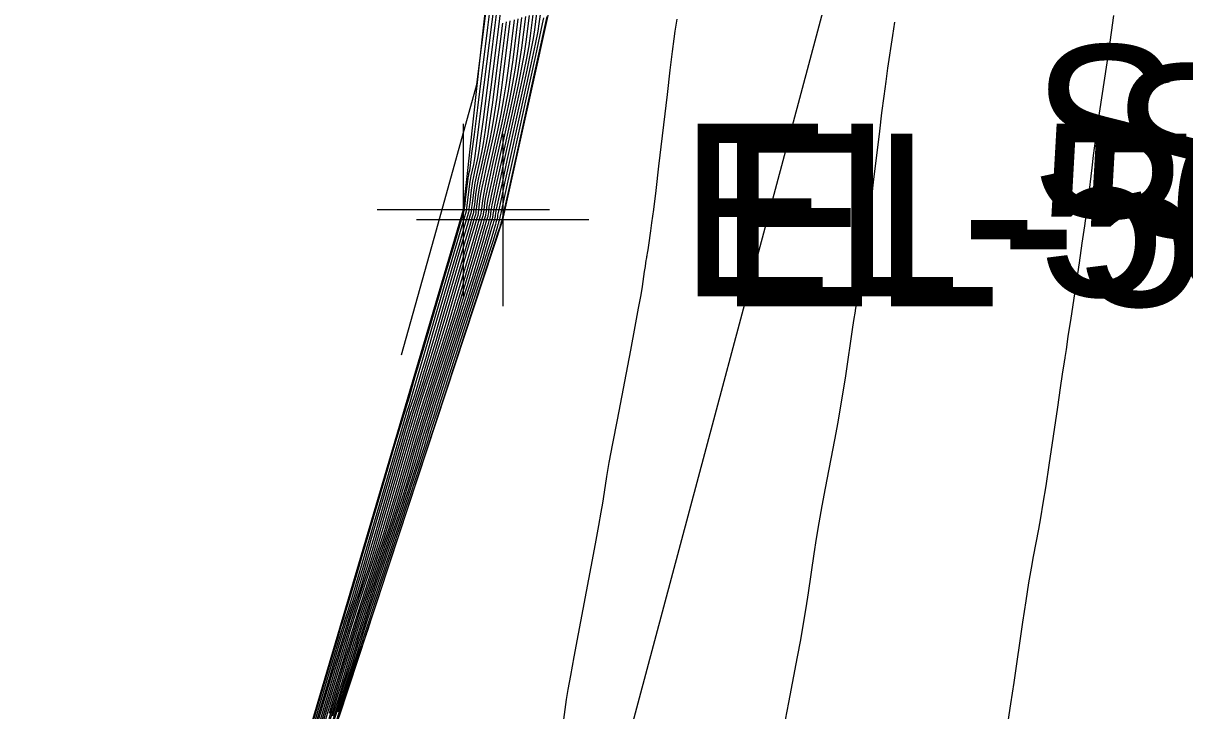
# Model space of a CAD drawing. Extents: x 1724534 to 1727318, y 657156 to 660047.
# Drawn here: x 1725493.06 to 1725520.01, y 659319.16 to 659335.1 of the extents above; entities that cross this region are included whole.
import ezdxf

# ---------------------------------------------------------------- set-up
doc = ezdxf.new("R2010")
doc.units = 0
for name, color, linetype in [('SURVEY - CONTOURS - Index with Text', 7, 'Continuous'), ('SURVEY - CONTOURS - Intermediate with optional Text', 7, 'Continuous'), ('SURVEY - DTM - Breaklines', 7, 'Continuous'), ('SURVEY - DTM - Breaklines - Points - Elevations', 7, 'Continuous'), ('SURVEY - DTM - Breaklines - Points - Locators', 7, 'Continuous'), ('SURVEY - DTM - Breaklines - Points - Numbers', 7, 'Continuous'), ('SURVEY - NON-TRANSPORTATION - Features', 7, 'Continuous'), ('SURVEY - NON-TRANSPORTATION - Features - Points - Elevations', 7, 'Continuous'), ('SURVEY - NON-TRANSPORTATION - Features - Points - Locators', 7, 'Continuous'), ('SURVEY - TRANSPORTATION - Features - Points - Numbers', 7, 'Continuous'), ('SURVEY - UTILITIES - Fiber Optic Cable (Underground) with Text', 7, 'Continuous')]:
    doc.layers.add(name, color=color, linetype=linetype)

msp = doc.modelspace()

# ---------------------------------------------------------------- linework, layer by layer
at = {"layer": 'SURVEY - CONTOURS - Index with Text'}
for points in [[(1725499.696, 659318.336), (1725500.17, 659319.941), (1725500.33, 659320.482), (1725500.455, 659320.9), (1725500.544, 659321.196), (1725500.599, 659321.37), (1725500.697, 659321.669), (1725500.752, 659321.843), (1725500.842, 659322.141), (1725500.967, 659322.561), (1725501.128, 659323.106), (1725501.605, 659324.721), (1725501.766, 659325.265), (1725501.891, 659325.684), (1725501.98, 659325.979), (1725502.033, 659326.15), (1725502.128, 659326.439), (1725502.182, 659326.61), (1725502.272, 659326.906), (1725502.397, 659327.328), (1725502.559, 659327.875), (1725503.038, 659329.502), (1725503.196, 659330.036), (1725503.308, 659330.418), (1725503.376, 659330.648), (1725503.4, 659330.726), (1725503.402, 659330.733), (1725503.404, 659330.748), (1725503.409, 659330.789), (1725503.417, 659330.856), (1725503.428, 659330.948), (1725503.462, 659331.228), (1725503.476, 659331.333), (1725503.493, 659331.441), (1725503.514, 659331.551), (1725503.537, 659331.663), (1725503.604, 659331.965), (1725503.635, 659332.141), (1725503.68, 659332.441), (1725503.737, 659332.868), (1725503.807, 659333.419), (1725504.011, 659335.057), (1725504.082, 659335.612)], [(1725504.885, 659335.309), (1725504.822, 659334.808), (1725504.787, 659334.576), (1725504.727, 659334.255), (1725504.643, 659333.845), (1725504.535, 659333.346), (1725504.214, 659331.897), (1725504.109, 659331.418), (1725504.032, 659331.067), (1725503.985, 659330.843), (1725503.967, 659330.748), (1725503.956, 659330.664), (1725503.953, 659330.634), (1725503.949, 659330.61), (1725503.945, 659330.59), (1725503.941, 659330.576), (1725503.93, 659330.543), (1725503.92, 659330.509), (1725503.897, 659330.433), (1725503.862, 659330.313), (1725503.814, 659330.151), (1725503.669, 659329.661), (1725503.6, 659329.434), (1725503.501, 659329.121), (1725503.372, 659328.72), (1725503.213, 659328.233), (1725502.748, 659326.818), (1725502.589, 659326.332), (1725502.461, 659325.933), (1725502.362, 659325.622), (1725502.295, 659325.4), (1725502.154, 659324.924), (1725502.086, 659324.7), (1725501.987, 659324.388), (1725501.858, 659323.986), (1725501.697, 659323.496), (1725501.228, 659322.068), (1725501.067, 659321.577), (1725500.938, 659321.178), (1725500.84, 659320.868), (1725500.774, 659320.649), (1725500.637, 659320.187), (1725500.57, 659319.967), (1725500.471, 659319.656), (1725500.341, 659319.253), (1725500.179, 659318.759)], [(1725504.448, 659335.183), (1725504.315, 659334.114), (1725504.262, 659333.722), (1725504.203, 659333.348), (1725504.139, 659332.993), (1725504.069, 659332.655), (1725503.876, 659331.78), (1725503.811, 659331.485), (1725503.763, 659331.254), (1725503.73, 659331.088), (1725503.714, 659330.988), (1725503.692, 659330.806), (1725503.685, 659330.745), (1725503.679, 659330.7), (1725503.671, 659330.654), (1725503.665, 659330.635), (1725503.648, 659330.579), (1725503.603, 659330.425), (1725503.529, 659330.174), (1725503.426, 659329.826), (1725503.114, 659328.768), (1725502.999, 659328.381), (1725502.886, 659328.013), (1725502.777, 659327.665), (1725502.671, 659327.336), (1725502.391, 659326.484), (1725502.285, 659326.155), (1725502.176, 659325.809), (1725502.064, 659325.444), (1725501.95, 659325.061), (1725501.641, 659324.015), (1725501.527, 659323.631), (1725501.415, 659323.264), (1725501.305, 659322.915), (1725501.197, 659322.582), (1725500.913, 659321.719), (1725500.806, 659321.387), (1725500.696, 659321.039), (1725500.585, 659320.675), (1725500.472, 659320.295), (1725500.167, 659319.262), (1725500.053, 659318.881)], [(1725508.221, 659335.198), (1725508.179, 659334.916), (1725508.156, 659334.745), (1725508.118, 659334.445), (1725508.065, 659334.014), (1725507.998, 659333.453), (1725507.8, 659331.785), (1725507.733, 659331.222), (1725507.679, 659330.785), (1725507.64, 659330.473), (1725507.614, 659330.286), (1725507.564, 659329.956), (1725507.548, 659329.848), (1725507.536, 659329.77), (1725507.529, 659329.723), (1725507.527, 659329.706), (1725507.526, 659329.701), (1725507.525, 659329.698), (1725507.524, 659329.692), (1725507.522, 659329.682), (1725507.52, 659329.67), (1725507.513, 659329.632), (1725507.508, 659329.603), (1725507.499, 659329.545), (1725507.486, 659329.459), (1725507.468, 659329.343), (1725507.417, 659328.995), (1725507.385, 659328.805), (1725507.33, 659328.496), (1725507.25, 659328.068), (1725507.146, 659327.521), (1725506.836, 659325.903), (1725506.731, 659325.354), (1725506.65, 659324.917), (1725506.592, 659324.594), (1725506.558, 659324.384), (1725506.498, 659323.975), (1725506.464, 659323.768), (1725506.409, 659323.453), (1725506.331, 659323.03), (1725506.231, 659322.5), (1725505.934, 659320.942), (1725505.834, 659320.409), (1725505.754, 659319.978), (1725505.697, 659319.649), (1725505.66, 659319.422), (1725505.592, 659318.953)]]:
    msp.add_lwpolyline(points, dxfattribs=at)
at = {"layer": 'SURVEY - CONTOURS - Intermediate with optional Text'}
for points in [[(1725501.84, 659327.41), (1725502.649, 659330.314), (1725503.587, 659333.681), (1725503.911, 659336.266)], [(1725499.305, 659317.147), (1725500.406, 659320.872), (1725500.536, 659321.3), (1725500.597, 659321.486), (1725500.727, 659321.916), (1725501.834, 659325.659), (1725501.962, 659326.083), (1725502.02, 659326.259), (1725502.149, 659326.685), (1725503.348, 659330.749), (1725503.425, 659331.382), (1725503.439, 659331.479), (1725503.454, 659331.565), (1725503.511, 659331.827), (1725503.534, 659331.97), (1725503.575, 659332.26), (1725503.632, 659332.697), (1725503.999, 659335.619)], [(1725499.508, 659317.966), (1725500.049, 659319.8), (1725500.228, 659320.405), (1725500.358, 659320.845), (1725500.44, 659321.12), (1725500.473, 659321.23), (1725500.497, 659321.304), (1725500.531, 659321.414), (1725500.613, 659321.691), (1725500.744, 659322.133), (1725500.923, 659322.742), (1725501.467, 659324.585), (1725501.646, 659325.193), (1725501.777, 659325.634), (1725501.858, 659325.909), (1725501.89, 659326.016), (1725501.911, 659326.08), (1725501.944, 659326.188), (1725502.026, 659326.463), (1725502.157, 659326.907), (1725502.337, 659327.518), (1725502.883, 659329.372), (1725503.063, 659329.98), (1725503.191, 659330.415), (1725503.268, 659330.676), (1725503.293, 659330.763), (1725503.294, 659330.764), (1725503.296, 659330.78), (1725503.301, 659330.825), (1725503.31, 659330.9), (1725503.323, 659331.005), (1725503.361, 659331.323), (1725503.374, 659331.431), (1725503.385, 659331.516), (1725503.395, 659331.578), (1725503.402, 659331.617), (1725503.418, 659331.689), (1725503.434, 659331.8), (1725503.47, 659332.079), (1725503.527, 659332.526), (1725503.604, 659333.141), (1725503.837, 659335.006), (1725503.915, 659335.626)], [(1725499.79, 659318.521), (1725500.23, 659320.012), (1725500.381, 659320.52), (1725500.503, 659320.928), (1725500.597, 659321.234), (1725500.662, 659321.439), (1725500.797, 659321.852), (1725500.862, 659322.057), (1725500.956, 659322.365), (1725501.079, 659322.775), (1725501.231, 659323.287), (1725501.674, 659324.789), (1725501.825, 659325.301), (1725501.948, 659325.709), (1725502.041, 659326.014), (1725502.105, 659326.217), (1725502.237, 659326.618), (1725502.301, 659326.821), (1725502.394, 659327.128), (1725502.518, 659327.539), (1725502.67, 659328.054), (1725503.116, 659329.567), (1725503.262, 659330.063), (1725503.367, 659330.419), (1725503.431, 659330.634), (1725503.453, 659330.708), (1725503.456, 659330.717), (1725503.458, 659330.732), (1725503.463, 659330.771), (1725503.471, 659330.833), (1725503.481, 659330.919), (1725503.512, 659331.18), (1725503.527, 659331.284), (1725503.547, 659331.404), (1725503.573, 659331.538), (1725503.605, 659331.687), (1725503.697, 659332.103), (1725503.736, 659332.311), (1725503.784, 659332.623), (1725503.842, 659333.038), (1725503.909, 659333.558), (1725504.099, 659335.082), (1725504.166, 659335.605)], [(1725504.972, 659335.335), (1725504.924, 659334.947), (1725504.892, 659334.746), (1725504.832, 659334.436), (1725504.744, 659334.015), (1725504.628, 659333.484), (1725504.282, 659331.921), (1725504.168, 659331.405), (1725504.086, 659331.029), (1725504.036, 659330.794), (1725504.017, 659330.7), (1725504.009, 659330.635), (1725504.006, 659330.612), (1725504.003, 659330.592), (1725503.995, 659330.56), (1725503.983, 659330.525), (1725503.974, 659330.495), (1725503.956, 659330.434), (1725503.928, 659330.341), (1725503.78, 659329.84), (1725503.721, 659329.645), (1725503.624, 659329.342), (1725503.491, 659328.931), (1725503.321, 659328.412), (1725502.65, 659326.367), (1725502.518, 659325.958), (1725502.422, 659325.658), (1725502.364, 659325.468), (1725502.257, 659325.105), (1725502.198, 659324.914), (1725501.968, 659324.201), (1725501.797, 659323.678), (1725501.291, 659322.137), (1725501.12, 659321.615), (1725500.891, 659320.907), (1725500.834, 659320.72), (1725500.731, 659320.372), (1725500.673, 659320.185), (1725500.577, 659319.884), (1725500.443, 659319.471), (1725499.76, 659317.39)], [(1725504.797, 659335.284), (1725504.721, 659334.669), (1725504.682, 659334.405), (1725504.622, 659334.073), (1725504.542, 659333.674), (1725504.442, 659333.208), (1725504.147, 659331.874), (1725504.049, 659331.431), (1725503.978, 659331.104), (1725503.934, 659330.892), (1725503.916, 659330.796), (1725503.904, 659330.692), (1725503.899, 659330.656), (1725503.895, 659330.628), (1725503.891, 659330.606), (1725503.887, 659330.591), (1725503.877, 659330.561), (1725503.865, 659330.523), (1725503.838, 659330.431), (1725503.795, 659330.285), (1725503.736, 659330.086), (1725503.558, 659329.483), (1725503.48, 659329.224), (1725503.378, 659328.899), (1725503.253, 659328.509), (1725503.104, 659328.054), (1725502.677, 659326.751), (1725502.528, 659326.296), (1725502.404, 659325.908), (1725502.303, 659325.587), (1725502.226, 659325.332), (1725502.052, 659324.742), (1725501.974, 659324.487), (1725501.873, 659324.163), (1725501.747, 659323.772), (1725501.597, 659323.313), (1725501.165, 659321.998), (1725501.015, 659321.539), (1725500.89, 659321.15), (1725500.789, 659320.83), (1725500.713, 659320.579), (1725500.543, 659320.002), (1725500.467, 659319.75), (1725500.365, 659319.428), (1725500.239, 659319.036)], [(1725505.059, 659335.36), (1725505.025, 659335.086), (1725504.997, 659334.917), (1725504.936, 659334.617), (1725504.845, 659334.185), (1725504.721, 659333.622), (1725504.35, 659331.944), (1725504.228, 659331.391), (1725504.14, 659330.992), (1725504.087, 659330.745), (1725504.067, 659330.652), (1725504.062, 659330.607), (1725504.06, 659330.59), (1725504.057, 659330.574), (1725504.053, 659330.559), (1725504.049, 659330.544), (1725504.036, 659330.506), (1725504.028, 659330.481), (1725504.015, 659330.436), (1725503.995, 659330.369), (1725503.969, 659330.281), (1725503.891, 659330.019), (1725503.841, 659329.856), (1725503.747, 659329.564), (1725503.61, 659329.142), (1725503.43, 659328.592), (1725502.891, 659326.952), (1725502.711, 659326.402), (1725502.575, 659325.983), (1725502.482, 659325.694), (1725502.433, 659325.536), (1725502.359, 659325.287), (1725502.31, 659325.128), (1725502.216, 659324.838), (1725502.079, 659324.415), (1725501.897, 659323.861), (1725501.354, 659322.207), (1725501.172, 659321.654), (1725501.035, 659321.233), (1725500.942, 659320.946), (1725500.894, 659320.791), (1725500.825, 659320.557), (1725500.777, 659320.402), (1725500.683, 659320.112), (1725500.545, 659319.689), (1725500.362, 659319.13)], [(1725518.356, 659335.281), (1725518.3, 659334.885), (1725518.235, 659334.443), (1725517.985, 659332.765), (1725517.93, 659332.376), (1725517.884, 659332.036), (1725517.848, 659331.747), (1725517.764, 659331.042), (1725517.727, 659330.75), (1725517.68, 659330.404), (1725517.623, 659330.004), (1725517.556, 659329.548), (1725517.362, 659328.262), (1725517.298, 659327.839), (1725517.253, 659327.535), (1725517.225, 659327.35), (1725517.215, 659327.284), (1725517.212, 659327.267), (1725517.209, 659327.249), (1725517.208, 659327.243), (1725517.195, 659327.159), (1725517.166, 659326.965), (1725517.119, 659326.646), (1725517.053, 659326.202), (1725516.853, 659324.851), (1725516.781, 659324.378), (1725516.717, 659323.973), (1725516.661, 659323.636), (1725516.612, 659323.367), (1725516.492, 659322.74), (1725516.443, 659322.468), (1725516.386, 659322.124), (1725516.32, 659321.706), (1725516.247, 659321.216), (1725516.04, 659319.811), (1725515.967, 659319.323), (1725515.903, 659318.913)], [(1725499.846, 659318.447), (1725500.483, 659320.598), (1725500.6, 659320.983), (1725500.701, 659321.31), (1725500.787, 659321.579), (1725500.997, 659322.217), (1725501.084, 659322.486), (1725501.185, 659322.815), (1725501.303, 659323.203), (1725501.436, 659323.651), (1725501.812, 659324.925), (1725501.945, 659325.372), (1725502.062, 659325.759), (1725502.163, 659326.085), (1725502.248, 659326.35), (1725502.454, 659326.977), (1725502.539, 659327.243), (1725502.64, 659327.571), (1725502.758, 659327.96), (1725503.271, 659329.697), (1725503.396, 659330.119), (1725503.485, 659330.422), (1725503.539, 659330.606), (1725503.559, 659330.671), (1725503.563, 659330.686), (1725503.566, 659330.701), (1725503.571, 659330.735), (1725503.578, 659330.789), (1725503.587, 659330.862), (1725503.613, 659331.084), (1725503.629, 659331.186), (1725503.655, 659331.329), (1725503.692, 659331.511), (1725503.74, 659331.734), (1725503.883, 659332.379), (1725503.938, 659332.652), (1725503.994, 659332.985), (1725504.052, 659333.38), (1725504.112, 659333.836), (1725504.273, 659335.133)], [(1725505.127, 659335.225), (1725505.102, 659335.088), (1725505.041, 659334.798), (1725504.945, 659334.356), (1725504.814, 659333.76), (1725504.418, 659331.967), (1725504.287, 659331.378), (1725504.194, 659330.954), (1725504.137, 659330.696), (1725504.118, 659330.604), (1725504.111, 659330.556), (1725504.107, 659330.543), (1725504.089, 659330.488), (1725504.083, 659330.467), (1725504.073, 659330.437), (1725504.061, 659330.396), (1725504.046, 659330.346), (1725504.003, 659330.197), (1725503.961, 659330.066), (1725503.87, 659329.785), (1725503.729, 659329.353), (1725503.538, 659328.771), (1725502.963, 659327.019), (1725502.632, 659326.008), (1725502.542, 659325.73), (1725502.502, 659325.604), (1725502.462, 659325.469), (1725502.422, 659325.342), (1725502.331, 659325.062), (1725502.189, 659324.629), (1725501.997, 659324.043), (1725501.417, 659322.277), (1725501.224, 659321.692), (1725501.083, 659321.261), (1725500.994, 659320.984), (1725500.955, 659320.862), (1725500.919, 659320.742), (1725500.88, 659320.619), (1725500.647, 659319.906), (1725500.454, 659319.316), (1725499.868, 659317.536)], [(1725499.884, 659318.706), (1725500.291, 659320.083), (1725500.432, 659320.559), (1725500.551, 659320.956), (1725500.649, 659321.272), (1725500.725, 659321.509), (1725500.897, 659322.034), (1725500.973, 659322.272), (1725501.071, 659322.59), (1725501.191, 659322.989), (1725501.334, 659323.469), (1725501.743, 659324.857), (1725501.885, 659325.336), (1725502.005, 659325.734), (1725502.102, 659326.05), (1725502.176, 659326.283), (1725502.345, 659326.798), (1725502.42, 659327.032), (1725502.517, 659327.349), (1725502.638, 659327.749), (1725502.781, 659328.233), (1725503.193, 659329.632), (1725503.329, 659330.091), (1725503.426, 659330.421), (1725503.485, 659330.62), (1725503.506, 659330.69), (1725503.509, 659330.702), (1725503.512, 659330.717), (1725503.517, 659330.753), (1725503.524, 659330.811), (1725503.534, 659330.891), (1725503.563, 659331.132), (1725503.578, 659331.235), (1725503.601, 659331.366), (1725503.633, 659331.525), (1725503.673, 659331.71), (1725503.79, 659332.241), (1725503.837, 659332.481), (1725503.889, 659332.804), (1725503.947, 659333.209), (1725504.01, 659333.697), (1725504.186, 659335.107)], [(1725499.95, 659318.664), (1725500.534, 659320.636), (1725500.648, 659321.011), (1725500.754, 659321.349), (1725500.85, 659321.649), (1725501.097, 659322.4), (1725501.194, 659322.7), (1725501.3, 659323.04), (1725501.415, 659323.417), (1725501.539, 659323.833), (1725501.881, 659324.993), (1725502.004, 659325.408), (1725502.119, 659325.784), (1725502.224, 659326.12), (1725502.319, 659326.417), (1725502.562, 659327.156), (1725502.658, 659327.454), (1725502.763, 659327.792), (1725502.878, 659328.171), (1725503.348, 659329.761), (1725503.462, 659330.147), (1725503.544, 659330.424), (1725503.594, 659330.593), (1725503.612, 659330.653), (1725503.617, 659330.67), (1725503.62, 659330.685), (1725503.625, 659330.717), (1725503.631, 659330.767), (1725503.64, 659330.834), (1725503.664, 659331.036), (1725503.68, 659331.137), (1725503.709, 659331.292), (1725503.752, 659331.498), (1725503.808, 659331.757), (1725503.976, 659332.517), (1725504.038, 659332.822), (1725504.099, 659333.167), (1725504.157, 659333.551), (1725504.213, 659333.975), (1725504.361, 659335.158)], [(1725504.71, 659335.259), (1725504.619, 659334.53), (1725504.577, 659334.234), (1725504.517, 659333.892), (1725504.441, 659333.504), (1725504.349, 659333.07), (1725504.079, 659331.851), (1725503.99, 659331.445), (1725503.924, 659331.142), (1725503.883, 659330.941), (1725503.866, 659330.844), (1725503.851, 659330.72), (1725503.846, 659330.679), (1725503.841, 659330.646), (1725503.837, 659330.622), (1725503.833, 659330.607), (1725503.824, 659330.58), (1725503.811, 659330.537), (1725503.779, 659330.43), (1725503.659, 659330.021), (1725503.447, 659329.304), (1725503.36, 659329.013), (1725503.255, 659328.678), (1725503.134, 659328.298), (1725502.605, 659326.685), (1725502.467, 659326.261), (1725502.347, 659325.883), (1725502.243, 659325.551), (1725502.157, 659325.264), (1725501.949, 659324.56), (1725501.862, 659324.273), (1725501.758, 659323.939), (1725501.636, 659323.558), (1725501.497, 659323.13), (1725501.102, 659321.928), (1725500.963, 659321.501), (1725500.842, 659321.122), (1725500.738, 659320.791), (1725500.653, 659320.508), (1725500.449, 659319.817), (1725500.363, 659319.533), (1725500.259, 659319.2), (1725500.137, 659318.818)], [(1725504.623, 659335.234), (1725504.518, 659334.391), (1725504.472, 659334.063), (1725504.413, 659333.711), (1725504.341, 659333.333), (1725504.256, 659332.931), (1725504.011, 659331.827), (1725503.93, 659331.458), (1725503.871, 659331.179), (1725503.832, 659330.99), (1725503.815, 659330.892), (1725503.798, 659330.749), (1725503.792, 659330.701), (1725503.787, 659330.664), (1725503.783, 659330.638), (1725503.779, 659330.623), (1725503.771, 659330.598), (1725503.757, 659330.551), (1725503.72, 659330.428), (1725503.662, 659330.23), (1725503.581, 659329.956), (1725503.336, 659329.126), (1725503.239, 659328.803), (1725503.132, 659328.456), (1725503.015, 659328.087), (1725502.887, 659327.695), (1725502.534, 659326.618), (1725502.407, 659326.226), (1725502.29, 659325.858), (1725502.183, 659325.515), (1725502.088, 659325.196), (1725501.846, 659324.378), (1725501.75, 659324.059), (1725501.644, 659323.714), (1725501.526, 659323.343), (1725501.397, 659322.948), (1725501.039, 659321.858), (1725500.911, 659321.463), (1725500.793, 659321.094), (1725500.687, 659320.752), (1725500.592, 659320.437), (1725500.355, 659319.632), (1725500.26, 659319.316), (1725500.153, 659318.972)], [(1725504.535, 659335.208), (1725504.416, 659334.252), (1725504.367, 659333.892), (1725504.308, 659333.529), (1725504.24, 659333.163), (1725504.162, 659332.793), (1725503.943, 659331.804), (1725503.871, 659331.471), (1725503.817, 659331.217), (1725503.781, 659331.039), (1725503.765, 659330.94), (1725503.745, 659330.777), (1725503.738, 659330.723), (1725503.733, 659330.682), (1725503.728, 659330.654), (1725503.725, 659330.639), (1725503.702, 659330.565), (1725503.662, 659330.427), (1725503.595, 659330.202), (1725503.504, 659329.891), (1725503.225, 659328.947), (1725503.119, 659328.592), (1725503.009, 659328.235), (1725502.896, 659327.876), (1725502.779, 659327.515), (1725502.462, 659326.551), (1725502.346, 659326.191), (1725502.233, 659325.834), (1725502.124, 659325.479), (1725502.019, 659325.128), (1725501.744, 659324.196), (1725501.639, 659323.845), (1725501.529, 659323.489), (1725501.415, 659323.129), (1725501.297, 659322.765), (1725500.976, 659321.788), (1725500.858, 659321.425), (1725500.745, 659321.067), (1725500.636, 659320.714), (1725500.532, 659320.366), (1725500.261, 659319.447), (1725500.156, 659319.098)], [(1725505.207, 659335.259), (1725505.146, 659334.98), (1725505.046, 659334.526), (1725504.907, 659333.898), (1725504.485, 659331.991), (1725504.347, 659331.365), (1725504.248, 659330.917), (1725504.188, 659330.647), (1725504.168, 659330.556), (1725504.168, 659330.55), (1725504.167, 659330.546), (1725504.165, 659330.538), (1725504.161, 659330.527), (1725504.156, 659330.513), (1725504.142, 659330.469), (1725504.137, 659330.454), (1725504.132, 659330.439), (1725504.128, 659330.424), (1725504.124, 659330.411), (1725504.114, 659330.376), (1725504.081, 659330.277), (1725503.993, 659330.007), (1725503.848, 659329.564), (1725503.647, 659328.951), (1725503.034, 659327.086), (1725502.833, 659326.473), (1725502.689, 659326.033), (1725502.601, 659325.766), (1725502.571, 659325.671), (1725502.565, 659325.651), (1725502.534, 659325.556), (1725502.445, 659325.287), (1725502.3, 659324.844), (1725502.097, 659324.226), (1725501.479, 659322.347), (1725501.277, 659321.73), (1725501.132, 659321.288), (1725501.045, 659321.023), (1725501.015, 659320.933), (1725501.013, 659320.927), (1725501.001, 659320.889), (1725500.965, 659320.78), (1725500.906, 659320.6), (1725500.823, 659320.348), (1725500.383, 659319.009)], [(1725513.272, 659335.128), (1725513.228, 659334.821), (1725513.114, 659334.06), (1725513.07, 659333.755), (1725513.024, 659333.41), (1725512.975, 659333.025), (1725512.923, 659332.6), (1725512.782, 659331.414), (1725512.73, 659330.986), (1725512.68, 659330.595), (1725512.631, 659330.238), (1725512.585, 659329.917), (1725512.423, 659328.844), (1725512.377, 659328.536), (1725512.371, 659328.495), (1725512.369, 659328.484), (1725512.368, 659328.479), (1725512.367, 659328.473), (1725512.364, 659328.456), (1725512.359, 659328.43), (1725512.351, 659328.381), (1725512.332, 659328.255), (1725512.302, 659328.052), (1725512.135, 659326.923), (1725512.083, 659326.591), (1725512.024, 659326.234), (1725511.956, 659325.852), (1725511.879, 659325.444), (1725511.664, 659324.322), (1725511.587, 659323.911), (1725511.518, 659323.52), (1725511.456, 659323.15), (1725511.403, 659322.8), (1725511.269, 659321.893), (1725511.216, 659321.545), (1725511.156, 659321.183), (1725511.09, 659320.805), (1725511.017, 659320.413), (1725510.814, 659319.347), (1725510.741, 659318.951)]]:
    msp.add_lwpolyline(points, dxfattribs=at)
at = {"layer": 'SURVEY - DTM - Breaklines'}
msp.add_lwpolyline([(1725548.52, 659521.481), (1725540.965, 659497.216), (1725536.847, 659481.64), (1725536.065, 659476.4), (1725532.186, 659451.331), (1725527.526, 659426.779), (1725520.287, 659402.807), (1725512.005, 659379.174), (1725506.044, 659356.068), (1725503.268, 659330.772), (1725496.158, 659306.737), (1725491.301, 659280.213), (1725484.669, 659256.065), (1725478.26, 659232.056), (1725472.366, 659207.66), (1725466.542, 659183.359), (1725459.12, 659159.228), (1725454.379, 659134.473), (1725448.668, 659109.979), (1725442.764, 659085.69), (1725436.263, 659061.294), (1725431.444, 659036.269), (1725428.274, 659013.717), (1725429.417, 659007.151)], dxfattribs=at)
at = {"layer": 'SURVEY - DTM - Breaklines - Points - Locators'}
for p, q in [((1725503.268, 659332.772), (1725503.268, 659328.772)), ((1725505.268, 659330.772), (1725501.268, 659330.772))]:
    msp.add_line(p, q, dxfattribs=at)
at = {"layer": 'SURVEY - NON-TRANSPORTATION - Features'}
msp.add_lwpolyline([(1725478.626, 659231.962), (1725484.871, 659256.014), (1725491.647, 659280.125), (1725496.324, 659306.695), (1725504.184, 659330.541), (1725509.657, 659355.134), (1725515.881, 659378.125), (1725522.114, 659402.336), (1725528.356, 659426.565), (1725533.162, 659451.14), (1725540.618, 659474.976), (1725541.895, 659480.465), (1725545.325, 659497.45), (1725552.4, 659520.505), (1725557.595, 659544.875), (1725563.899, 659569.033), (1725569.664, 659593.303), (1725577.056, 659617.422)], dxfattribs=at)
at = {"layer": 'SURVEY - NON-TRANSPORTATION - Features - Points - Locators'}
for p, q in [((1725504.184, 659332.541), (1725504.184, 659328.541)), ((1725506.184, 659330.541), (1725502.184, 659330.541))]:
    msp.add_line(p, q, dxfattribs=at)
at = {"layer": 'SURVEY - UTILITIES - Fiber Optic Cable (Underground) with Text'}
msp.add_lwpolyline([(1725620.739, 659775.717), (1725611.515, 659729.876), (1725595.678, 659670.817), (1725588.852, 659637.987), (1725579.945, 659608.985), (1725572.052, 659574.699), (1725561.954, 659530.586), (1725538.949, 659448.715), (1725526.808, 659392.271), (1725505.744, 659313.434), (1725493.556, 659248.407)], dxfattribs=at)

# ---------------------------------------------------------------- texts
at = {"layer": 'SURVEY - DTM - Breaklines - Points - Elevations'}
msp.add_text('EL-562.48', height=4, dxfattribs=at).set_placement((1725508.268, 659328.772))
at = {"layer": 'SURVEY - DTM - Breaklines - Points - Numbers'}
msp.add_text('S108', height=4, dxfattribs=at).set_placement((1725516.423, 659330.59))
at = {"layer": 'SURVEY - NON-TRANSPORTATION - Features - Points - Elevations'}
msp.add_text('EL-545.69', height=4, dxfattribs=at).set_placement((1725509.184, 659328.541))
at = {"layer": 'SURVEY - TRANSPORTATION - Features - Points - Numbers'}
msp.add_text('S404', height=4, dxfattribs=at).set_placement((1725518.259, 659330.139))

doc.saveas('drawing.dxf')
